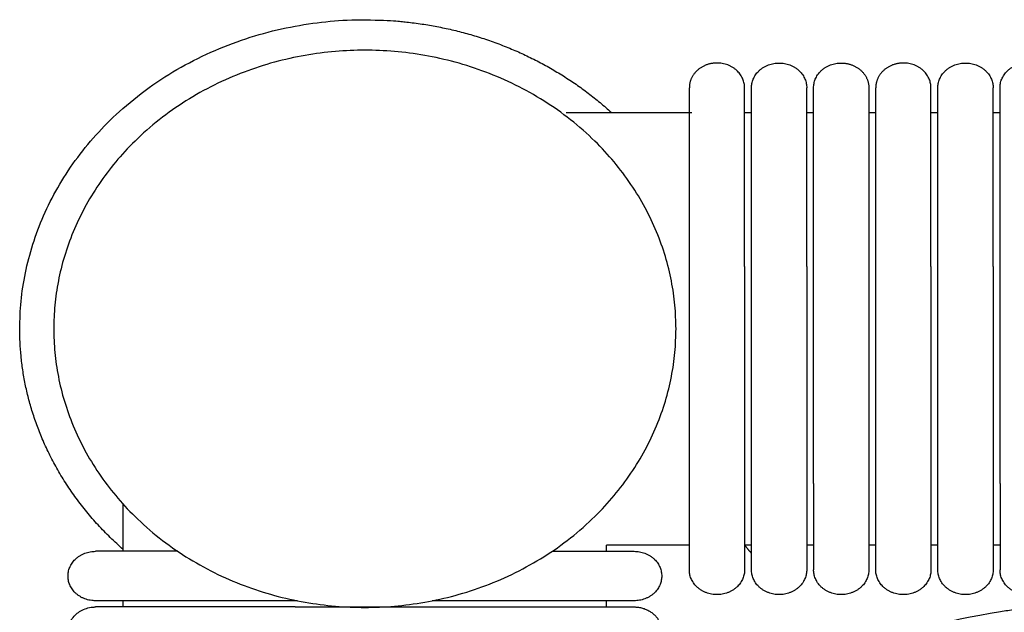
# Model space of a CAD drawing. Header units: millimetres. Extents: x -31695 to -19845, y -5614 to 7253.
# Tile 293 of 432: x -28387 to -28306, y 5413 to 5462. Entities that reach past the tile are written whole.
import ezdxf

# ---------------------------------------------------------------- set-up
doc = ezdxf.new("R2010")
doc.units = ezdxf.units.MM
doc.layers.add('2d', color=7, linetype='Continuous', true_color=0x000000)

msp = doc.modelspace()

# ---------------------------------------------------------------- linework, layer by layer
at = {"layer": '2d', "linetype": 'Continuous', "lineweight": -3}
for points, weights, knots in [([(-28386.726, 5436.125), (-28386.726, 5461.499), (-28358.393, 5461.499), (-28346.49, 5461.499), (-28338.159, 5453.887)], [1, 0.707106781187, 1, 0.85178351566, 0.85357478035], [157.079633, 157.079633, 157.079633, 196.349541, 196.349541, 216.221792, 216.221792, 216.221792]), ([(-28332.854, 5436.125), (-28332.854, 5458.997), (-28358.393, 5458.997), (-28383.932, 5458.997), (-28383.932, 5436.125)], [1, 0.707106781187, 1, 0.707106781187, 1], [78.539816, 78.539816, 78.539816, 117.809725, 117.809725, 157.079633, 157.079633, 157.079633]), ([(-28327.226, 5455.917), (-28327.226, 5457.947), (-28329.493, 5457.947), (-28330.432, 5457.947), (-28331.096, 5457.352), (-28331.76, 5456.758), (-28331.76, 5455.917)], [1, 0.707106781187, 1, 0.853553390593, 0.853553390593, 0.853553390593, 1], [0, 0, 0, 4, 4, 5.656854, 5.656854, 7.313708, 7.313708, 7.313708]), ([(-28326.66, 5455.917), (-28326.66, 5457.947), (-28324.393, 5457.947), (-28322.126, 5457.947), (-28322.126, 5455.917)], [1, 0.707106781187, 1, 0.707106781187, 1], [0, 0, 0, 1.570796, 1.570796, 3.141593, 3.141593, 3.141593]), ([(-28321.56, 5455.917), (-28321.56, 5457.947), (-28319.293, 5457.947), (-28318.354, 5457.947), (-28317.69, 5457.352), (-28317.026, 5456.758), (-28317.026, 5455.917)], [1, 0.707106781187, 1, 0.853553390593, 0.853553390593, 0.853553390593, 1], [0, 0, 0, 4, 4, 5.656854, 5.656854, 7.313708, 7.313708, 7.313708]), ([(-28311.926, 5455.917), (-28311.926, 5457.947), (-28314.193, 5457.947), (-28315.132, 5457.947), (-28315.796, 5457.352), (-28316.46, 5456.758), (-28316.46, 5455.917)], [1, 0.707106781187, 1, 0.853553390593, 0.853553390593, 0.853553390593, 1], [0, 0, 0, 4, 4, 5.656854, 5.656854, 7.313708, 7.313708, 7.313708]), ([(-28311.36, 5455.917), (-28311.36, 5457.947), (-28309.093, 5457.947), (-28306.826, 5457.947), (-28306.826, 5455.917)], [1, 0.707106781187, 1, 0.707106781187, 1], [0, 0, 0, 1.570796, 1.570796, 3.141593, 3.141593, 3.141593]), ([(-28306.26, 5455.917), (-28306.26, 5457.947), (-28303.993, 5457.947), (-28303.054, 5457.947), (-28302.39, 5457.352), (-28301.726, 5456.758), (-28301.726, 5455.917)], [1, 0.707106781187, 1, 0.853553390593, 0.853553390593, 0.853553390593, 1], [0, 0, 0, 4, 4, 5.656854, 5.656854, 7.313708, 7.313708, 7.313708]), ([(-28331.76, 5441.239), (-28331.76, 5446.284), (-28331.76, 5449.852), (-28331.76, 5452.238), (-28331.76, 5453.056)], [1, 0.853553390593, 0.853553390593, 0.853553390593, 0.919067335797], [0, 0, 0, 9.941125, 9.941125, 16.590224, 16.590224, 16.590224]), ([(-28327.226, 5441.239), (-28327.226, 5446.284), (-28327.226, 5449.852), (-28327.226, 5452.238), (-28327.226, 5453.056)], [1, 0.853553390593, 0.853553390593, 0.853553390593, 0.919067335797], [0, 0, 0, 9.941125, 9.941125, 16.590224, 16.590224, 16.590224]), ([(-28326.66, 5441.239), (-28326.66, 5446.284), (-28326.66, 5449.852), (-28326.66, 5452.238), (-28326.66, 5453.056)], [1, 0.853553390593, 0.853553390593, 0.853553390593, 0.919067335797], [0, 0, 0, 9.941125, 9.941125, 16.590224, 16.590224, 16.590224]), ([(-28322.126, 5441.239), (-28322.126, 5446.284), (-28322.126, 5449.852), (-28322.126, 5452.238), (-28322.126, 5453.056)], [1, 0.853553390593, 0.853553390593, 0.853553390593, 0.919067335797], [0, 0, 0, 9.941125, 9.941125, 16.590224, 16.590224, 16.590224]), ([(-28321.56, 5441.239), (-28321.56, 5446.284), (-28321.56, 5449.852), (-28321.56, 5452.238), (-28321.56, 5453.056)], [1, 0.853553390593, 0.853553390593, 0.853553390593, 0.919067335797], [0, 0, 0, 9.941125, 9.941125, 16.590224, 16.590224, 16.590224]), ([(-28317.026, 5453.056), (-28317.026, 5452.238), (-28317.026, 5449.852), (-28317.026, 5446.284), (-28317.026, 5441.239)], [0.919067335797, 0.853553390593, 0.853553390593, 0.853553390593, 1], [3.292027, 3.292027, 3.292027, 9.941125, 9.941125, 19.882251, 19.882251, 19.882251]), ([(-28316.46, 5441.239), (-28316.46, 5446.284), (-28316.46, 5449.852), (-28316.46, 5452.238), (-28316.46, 5453.056)], [1, 0.853553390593, 0.853553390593, 0.853553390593, 0.919067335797], [0, 0, 0, 9.941125, 9.941125, 16.590224, 16.590224, 16.590224]), ([(-28311.926, 5441.239), (-28311.926, 5446.284), (-28311.926, 5449.852), (-28311.926, 5452.238), (-28311.926, 5453.056)], [1, 0.853553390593, 0.853553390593, 0.853553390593, 0.919067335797], [0, 0, 0, 9.941125, 9.941125, 16.590224, 16.590224, 16.590224]), ([(-28311.36, 5441.239), (-28311.36, 5446.284), (-28311.36, 5449.852), (-28311.36, 5452.238), (-28311.36, 5453.056)], [1, 0.853553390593, 0.853553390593, 0.853553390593, 0.919067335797], [0, 0, 0, 9.941125, 9.941125, 16.590224, 16.590224, 16.590224]), ([(-28306.826, 5441.239), (-28306.826, 5446.284), (-28306.826, 5449.852), (-28306.826, 5452.238), (-28306.826, 5453.056)], [1, 0.853553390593, 0.853553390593, 0.853553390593, 0.919067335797], [0, 0, 0, 9.941125, 9.941125, 16.590224, 16.590224, 16.590224]), ([(-28306.26, 5441.239), (-28306.26, 5446.284), (-28306.26, 5449.852), (-28306.26, 5452.238), (-28306.26, 5453.056)], [1, 0.853553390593, 0.853553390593, 0.853553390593, 0.919067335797], [0, 0, 0, 9.941125, 9.941125, 16.590224, 16.590224, 16.590224]), ([(-28383.932, 5436.125), (-28383.932, 5413.253), (-28358.393, 5413.253), (-28332.854, 5413.253), (-28332.854, 5436.125)], [1, 0.707106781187, 1, 0.707106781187, 1], [0, 0, 0, 39.269908, 39.269908, 78.539816, 78.539816, 78.539816]), ([(-28331.76, 5416.333), (-28331.76, 5416.333), (-28331.76, 5418.414), (-28331.76, 5420.495), (-28331.76, 5423.438)], [1, 0.853553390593, 0.853553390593, 0.853553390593, 1], [0, 0, 0, 5.79899, 5.79899, 11.59798, 11.59798, 11.59798]), ([(-28327.226, 5423.438), (-28327.226, 5420.495), (-28327.226, 5418.414), (-28327.226, 5416.333), (-28327.226, 5416.333)], [1, 0.853553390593, 0.853553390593, 0.853553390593, 1], [0, 0, 0, 5.79899, 5.79899, 11.59798, 11.59798, 11.59798]), ([(-28326.66, 5416.333), (-28326.66, 5416.333), (-28326.66, 5418.414), (-28326.66, 5420.495), (-28326.66, 5423.438)], [1, 0.853553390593, 0.853553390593, 0.853553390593, 1], [0, 0, 0, 5.79899, 5.79899, 11.59798, 11.59798, 11.59798]), ([(-28322.126, 5423.438), (-28322.126, 5420.495), (-28322.126, 5418.414), (-28322.126, 5416.333), (-28322.126, 5416.333)], [1, 0.853553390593, 0.853553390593, 0.853553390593, 1], [0, 0, 0, 5.79899, 5.79899, 11.59798, 11.59798, 11.59798]), ([(-28321.56, 5423.438), (-28321.56, 5420.495), (-28321.56, 5418.414), (-28321.56, 5416.333), (-28321.56, 5416.333)], [1, 0.853553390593, 0.853553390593, 0.853553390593, 1], [0, 0, 0, 5.79899, 5.79899, 11.59798, 11.59798, 11.59798]), ([(-28317.026, 5423.438), (-28317.026, 5420.495), (-28317.026, 5418.414), (-28317.026, 5416.333), (-28317.026, 5416.333)], [1, 0.853553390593, 0.853553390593, 0.853553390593, 1], [0, 0, 0, 5.79899, 5.79899, 11.59798, 11.59798, 11.59798]), ([(-28316.46, 5416.333), (-28316.46, 5416.333), (-28316.46, 5418.414), (-28316.46, 5420.495), (-28316.46, 5423.438)], [1, 0.853553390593, 0.853553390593, 0.853553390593, 1], [0, 0, 0, 5.79899, 5.79899, 11.59798, 11.59798, 11.59798]), ([(-28311.926, 5423.438), (-28311.926, 5420.495), (-28311.926, 5418.414), (-28311.926, 5416.333), (-28311.926, 5416.333)], [1, 0.853553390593, 0.853553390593, 0.853553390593, 1], [0, 0, 0, 5.79899, 5.79899, 11.59798, 11.59798, 11.59798]), ([(-28311.36, 5416.333), (-28311.36, 5416.333), (-28311.36, 5418.414), (-28311.36, 5420.495), (-28311.36, 5423.438)], [1, 0.853553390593, 0.853553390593, 0.853553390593, 1], [0, 0, 0, 5.79899, 5.79899, 11.59798, 11.59798, 11.59798]), ([(-28306.826, 5423.438), (-28306.826, 5420.495), (-28306.826, 5418.414), (-28306.826, 5416.333), (-28306.826, 5416.333)], [1, 0.853553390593, 0.853553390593, 0.853553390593, 1], [0, 0, 0, 5.79899, 5.79899, 11.59798, 11.59798, 11.59798]), ([(-28306.26, 5423.438), (-28306.26, 5420.495), (-28306.26, 5418.414), (-28306.26, 5416.333), (-28306.26, 5416.333)], [1, 0.853553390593, 0.853553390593, 0.853553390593, 1], [0, 0, 0, 5.79899, 5.79899, 11.59798, 11.59798, 11.59798]), ([(-28380.493, 5413.796), (-28382.76, 5413.796), (-28382.76, 5415.826), (-28382.76, 5417.856), (-28380.493, 5417.856)], [1, 0.707106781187, 1, 0.707106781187, 1], [0, 0, 0, 1.570796, 1.570796, 3.141593, 3.141593, 3.141593]), ([(-28343.027, 5417.856), (-28340.456, 5417.856), (-28338.617, 5417.856), (-28336.293, 5417.856), (-28336.293, 5417.856)], [0.945320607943, 0.853553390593, 0.853553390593, 0.853553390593, 1], [1.208527, 1.208527, 1.208527, 5.79899, 5.79899, 11.59798, 11.59798, 11.59798]), ([(-28336.293, 5417.856), (-28334.026, 5417.856), (-28334.026, 5415.826), (-28334.026, 5413.796), (-28336.293, 5413.796)], [1, 0.707106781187, 1, 0.707106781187, 1], [6.283185, 6.283185, 6.283185, 9.424778, 9.424778, 12.566371, 12.566371, 12.566371]), ([(-28327.226, 5416.333), (-28327.226, 5414.303), (-28329.493, 5414.303), (-28331.76, 5414.303), (-28331.76, 5416.333)], [1, 0.707106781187, 1, 0.707106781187, 1], [-3.141593, -3.141593, -3.141593, -1.570796, -1.570796, 0, 0, 0]), ([(-28322.126, 5416.333), (-28322.126, 5414.303), (-28324.393, 5414.303), (-28326.66, 5414.303), (-28326.66, 5416.333)], [1, 0.707106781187, 1, 0.707106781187, 1], [6.283185, 6.283185, 6.283185, 9.424778, 9.424778, 12.566371, 12.566371, 12.566371]), ([(-28317.026, 5416.333), (-28317.026, 5414.303), (-28319.293, 5414.303), (-28321.56, 5414.303), (-28321.56, 5416.333)], [1, 0.707106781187, 1, 0.707106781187, 1], [0, 0, 0, 1.570796, 1.570796, 3.141593, 3.141593, 3.141593]), ([(-28311.926, 5416.333), (-28311.926, 5414.303), (-28314.193, 5414.303), (-28316.46, 5414.303), (-28316.46, 5416.333)], [1, 0.707106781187, 1, 0.707106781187, 1], [-3.141593, -3.141593, -3.141593, -1.570796, -1.570796, 0, 0, 0]), ([(-28306.826, 5416.333), (-28306.826, 5414.303), (-28309.093, 5414.303), (-28311.36, 5414.303), (-28311.36, 5416.333)], [1, 0.707106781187, 1, 0.707106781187, 1], [6.283185, 6.283185, 6.283185, 9.424778, 9.424778, 12.566371, 12.566371, 12.566371]), ([(-28301.726, 5416.333), (-28301.726, 5414.303), (-28303.993, 5414.303), (-28306.26, 5414.303), (-28306.26, 5416.333)], [1, 0.707106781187, 1, 0.707106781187, 1], [0, 0, 0, 1.570796, 1.570796, 3.141593, 3.141593, 3.141593]), ([(-28364.104, 5413.796), (-28369.737, 5413.796), (-28373.721, 5413.796), (-28376.385, 5413.796), (-28377.298, 5413.796)], [1, 0.853553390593, 0.853553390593, 0.853553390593, 0.919067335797], [0, 0, 0, 9.941125, 9.941125, 16.590224, 16.590224, 16.590224]), ([(-28336.293, 5413.796), (-28336.293, 5413.796), (-28338.617, 5413.796), (-28340.94, 5413.796), (-28344.226, 5413.796)], [1, 0.853553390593, 0.853553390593, 0.853553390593, 1], [0, 0, 0, 5.79899, 5.79899, 11.59798, 11.59798, 11.59798]), ([(-28344.226, 5413.288), (-28340.94, 5413.288), (-28338.617, 5413.288), (-28336.293, 5413.288), (-28336.293, 5413.288)], [1, 0.853553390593, 0.853553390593, 0.853553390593, 1], [0, 0, 0, 5.79899, 5.79899, 11.59798, 11.59798, 11.59798])]:
    msp.add_rational_spline(points, weights, degree=2, knots=knots, dxfattribs=at)
for points, weights in [([(-28331.76, 5453.056), (-28331.76, 5455.917), (-28331.76, 5455.917)], [0.919067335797, 0.951503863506, 1]), ([(-28327.226, 5453.056), (-28327.226, 5455.917), (-28327.226, 5455.917)], [0.919067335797, 0.951503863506, 1]), ([(-28326.66, 5453.056), (-28326.66, 5455.917), (-28326.66, 5455.917)], [0.919067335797, 0.951503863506, 1]), ([(-28322.126, 5453.056), (-28322.126, 5455.917), (-28322.126, 5455.917)], [0.919067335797, 0.951503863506, 1]), ([(-28321.56, 5453.056), (-28321.56, 5455.917), (-28321.56, 5455.917)], [0.919067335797, 0.951503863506, 1]), ([(-28317.026, 5455.917), (-28317.026, 5455.917), (-28317.026, 5453.056)], [1, 0.951503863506, 0.919067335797]), ([(-28316.46, 5453.056), (-28316.46, 5455.917), (-28316.46, 5455.917)], [0.919067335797, 0.951503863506, 1]), ([(-28311.926, 5453.056), (-28311.926, 5455.917), (-28311.926, 5455.917)], [0.919067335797, 0.951503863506, 1]), ([(-28311.36, 5453.056), (-28311.36, 5455.917), (-28311.36, 5455.917)], [0.919067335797, 0.951503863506, 1]), ([(-28306.826, 5453.056), (-28306.826, 5455.917), (-28306.826, 5455.917)], [0.919067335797, 0.951503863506, 1]), ([(-28306.26, 5453.056), (-28306.26, 5455.917), (-28306.26, 5455.917)], [0.919067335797, 0.951503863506, 1]), ([(-28306.248, 5453.253), (-28306.254, 5453.252), (-28306.26, 5453.251)], [0.949390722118, 0.949365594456, 0.949340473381]), ([(-28378.226, 5418.004), (-28386.726, 5425.466), (-28386.726, 5436.125)], [0.85357473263, 0.851785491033, 1]), ([(-28326.66, 5417.696), (-28326.961, 5418.03), (-28327.226, 5418.388)], [0.855943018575, 0.858078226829, 0.862121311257]), ([(-28377.298, 5417.856), (-28380.493, 5417.856), (-28380.493, 5417.856)], [0.919067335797, 0.951503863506, 1]), ([(-28373.758, 5417.856), (-28376.392, 5417.856), (-28377.298, 5417.856)], [0.853556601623, 0.854012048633, 0.919067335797]), ([(-28377.298, 5413.796), (-28380.493, 5413.796), (-28380.493, 5413.796)], [0.919067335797, 0.951503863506, 1]), ([(-28336.293, 5413.288), (-28334.904, 5413.288), (-28334.273, 5412.18)], [1, 0.797556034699, 0.874965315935])]:
    msp.add_rational_spline(points, weights, degree=2, dxfattribs=at)
for points, degree in [([(-28341.869, 5453.887), (-28336.708, 5453.887), (-28331.547, 5453.887)], 2), ([(-28327.226, 5453.887), (-28326.943, 5453.887), (-28326.659, 5453.887)], 2), ([(-28322.126, 5453.887), (-28321.843, 5453.887), (-28321.56, 5453.887)], 2), ([(-28317.026, 5453.887), (-28316.743, 5453.887), (-28316.46, 5453.887)], 2), ([(-28311.926, 5453.887), (-28311.643, 5453.887), (-28311.36, 5453.887)], 2), ([(-28306.826, 5453.887), (-28306.543, 5453.887), (-28306.26, 5453.887)], 2), ([(-28331.76, 5423.438), (-28331.76, 5432.339), (-28331.76, 5441.239)], 2), ([(-28327.226, 5441.239), (-28327.226, 5432.339), (-28327.226, 5423.438)], 2), ([(-28326.66, 5423.438), (-28326.66, 5432.339), (-28326.66, 5441.239)], 2), ([(-28322.126, 5441.239), (-28322.126, 5432.339), (-28322.126, 5423.438)], 2), ([(-28321.56, 5423.438), (-28321.56, 5432.339), (-28321.56, 5441.239)], 2), ([(-28317.026, 5441.239), (-28317.026, 5432.339), (-28317.026, 5423.438)], 2), ([(-28316.46, 5423.438), (-28316.46, 5432.339), (-28316.46, 5441.239)], 2), ([(-28311.926, 5441.239), (-28311.926, 5432.339), (-28311.926, 5423.438)], 2), ([(-28311.36, 5423.438), (-28311.36, 5432.339), (-28311.36, 5441.239)], 2), ([(-28306.826, 5441.239), (-28306.826, 5432.339), (-28306.826, 5423.438)], 2), ([(-28306.26, 5423.438), (-28306.26, 5432.339), (-28306.26, 5441.239)], 2), ([(-28378.226, 5417.856), (-28378.226, 5419.786), (-28378.226, 5421.716)], 2), ([(-28331.759, 5418.363), (-28335.159, 5418.363), (-28338.56, 5418.363)], 2), ([(-28338.56, 5417.856), (-28338.56, 5418.109), (-28338.56, 5418.363)], 2), ([(-28326.659, 5418.363), (-28326.943, 5418.363), (-28327.226, 5418.363)], 2), ([(-28321.559, 5418.363), (-28321.843, 5418.363), (-28322.126, 5418.363)], 2), ([(-28316.46, 5418.363), (-28316.743, 5418.363), (-28317.026, 5418.363)], 2), ([(-28311.359, 5418.363), (-28311.643, 5418.363), (-28311.926, 5418.363)], 2), ([(-28306.259, 5418.363), (-28306.543, 5418.363), (-28306.826, 5418.363)], 2), ([(-28306.223, 5412.917), (-28297.097, 5414.37), (-28288.693, 5414.303)], 2), ([(-28378.226, 5413.288), (-28378.226, 5413.542), (-28378.226, 5413.796)], 2), ([(-28363.922, 5413.796), (-28364.013, 5413.796), (-28364.104, 5413.796)], 2), ([(-28364.104, 5413.288), (-28354.165, 5413.288), (-28344.226, 5413.288)], 2), ([(-28344.226, 5413.796), (-28348.545, 5413.796), (-28352.863, 5413.796)], 2), ([(-28338.56, 5413.288), (-28338.56, 5413.542), (-28338.56, 5413.796)], 2), ([(-28318.044, 5409.464), (-28314.711, 5411.099), (-28310.786, 5412.19), (-28306.223, 5412.917)], 3)]:
    msp.add_open_spline(points, degree=degree, dxfattribs=at)
for points, knots in [([(-28380.493, 5409.228), (-28380.682, 5409.234), (-28380.757, 5409.241), (-28380.831, 5409.251), (-28381.055, 5409.281), (-28381.273, 5409.342), (-28381.477, 5409.429), (-28381.68, 5409.517), (-28381.87, 5409.632), (-28382.035, 5409.77), (-28382.366, 5410.046), (-28382.602, 5410.412), (-28382.703, 5410.806), (-28382.779, 5411.102), (-28382.778, 5411.414), (-28382.703, 5411.71), (-28382.627, 5412.006), (-28382.477, 5412.287), (-28382.265, 5412.524), (-28382.054, 5412.761), (-28381.782, 5412.956), (-28381.476, 5413.087), (-28381.324, 5413.153), (-28381.163, 5413.204), (-28380.997, 5413.237), (-28380.915, 5413.254), (-28380.831, 5413.267), (-28380.705, 5413.28), (-28380.662, 5413.283), (-28380.588, 5413.286), (-28380.525, 5413.288), (-28380.493, 5413.288)], [23.44461, 23.44461, 23.44461, 23.44461, 23.445443, 23.445443, 23.445443, 24.04593, 24.04593, 24.04593, 24.646784, 24.646784, 24.646784, 25.861153, 25.861153, 25.861153, 26.766774, 26.766774, 26.766774, 27.671742, 27.671742, 27.671742, 28.577068, 28.577068, 28.577068, 29.026838, 29.026838, 29.026838, 29.266292, 29.266292, 29.386011, 29.386011, 29.475671, 29.475671, 29.475671, 29.475671]), ([(-28377.298, 5413.288), (-28378.075, 5413.288), (-28378.711, 5413.288), (-28379.203, 5413.288), (-28379.623, 5413.288), (-28379.938, 5413.288), (-28380.152, 5413.288), (-28380.366, 5413.288), (-28380.477, 5413.288), (-28380.493, 5413.288)], [0, 0, 0, 0, 8.649967, 8.649967, 8.649967, 15.950265, 15.950265, 15.950265, 23.14458, 23.14458, 23.14458, 23.14458]), ([(-28376.649, 5413.288), (-28376.715, 5413.288), (-28376.841, 5413.288), (-28377.013, 5413.288), (-28377.166, 5413.288), (-28377.256, 5413.288), (-28377.298, 5413.288)], [2.7201051, 2.7201051, 2.7201051, 2.7201051, 2.7575079, 2.7949108, 2.8323137, 2.8696744, 2.8696744, 2.8696744, 2.8696744]), ([(-28364.104, 5413.288), (-28364.332, 5413.288), (-28364.789, 5413.288), (-28365.473, 5413.288), (-28366.155, 5413.288), (-28366.833, 5413.288), (-28367.506, 5413.288), (-28368.17, 5413.288), (-28368.825, 5413.288), (-28369.253, 5413.288), (-28369.679, 5413.288), (-28370.097, 5413.288), (-28370.704, 5413.288), (-28371.289, 5413.288), (-28371.852, 5413.288), (-28372.39, 5413.288), (-28372.905, 5413.288), (-28373.312, 5413.288), (-28373.625, 5413.288), (-28373.777, 5413.288), (-28373.86, 5413.288), (-28373.878, 5413.288), (-28373.913, 5413.288), (-28373.944, 5413.288), (-28373.97, 5413.288), (-28373.987, 5413.288), (-28374.018, 5413.288), (-28374.114, 5413.288), (-28374.234, 5413.288), (-28374.369, 5413.288), (-28374.47, 5413.288), (-28374.57, 5413.288), (-28374.668, 5413.288), (-28374.75, 5413.288), (-28374.814, 5413.288), (-28374.878, 5413.288), (-28374.958, 5413.288), (-28375.146, 5413.288), (-28375.328, 5413.288), (-28375.504, 5413.288), (-28375.591, 5413.288), (-28375.662, 5413.288), (-28375.718, 5413.288), (-28375.759, 5413.288), (-28375.801, 5413.288), (-28375.856, 5413.288), (-28375.95, 5413.288), (-28376.082, 5413.288), (-28376.183, 5413.288), (-28376.647, 5413.288)], [1.513194, 1.513194, 1.513194, 1.513194, 1.567609, 1.622024, 1.676439, 1.730854, 1.785268, 1.839683, 1.894098, 1.948513, 1.948513, 2.003139, 2.057765, 2.11239, 2.167016, 2.221642, 2.276267, 2.330893, 2.358206, 2.385519, 2.385519, 2.388732, 2.391946, 2.398373, 2.39998, 2.401586, 2.4048, 2.411227, 2.436935, 2.44979, 2.462644, 2.475498, 2.488352, 2.501206, 2.507633, 2.514061, 2.526915, 2.539769, 2.591186, 2.60404, 2.616894, 2.629748, 2.636175, 2.642602, 2.649029, 2.655457, 2.668311, 2.694019, 2.719727, 2.719727, 2.719727, 2.719727])]:
    msp.add_open_spline(points, degree=3, knots=knots, dxfattribs=at)

doc.saveas('drawing.dxf')
